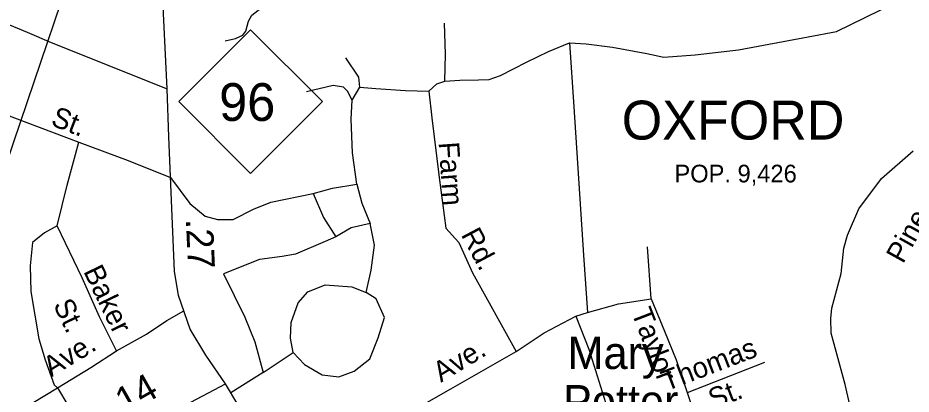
# Model space of a CAD drawing. Extents: x 2056842 to 2160602, y 826753 to 1016856.
# Drawn here: x 2118648 to 2122789, y 935073 to 936817 of the extents above; entities that cross this region are included whole.
import ezdxf

# ---------------------------------------------------------------- set-up
doc = ezdxf.new("R2010")
doc.units = 0
for name, color, linetype in [('Exist Civil Demographics City Label', 7, 'Continuous'), ('Exist Cultural Educational Facility High Label', 7, 'Continuous'), ('Exist Hydrographic Creek Single Shore', 7, 'Continuous'), ('Exist Railroad Mainline', 7, 'Continuous'), ('Exist Road Non-System Type 51', 7, 'Continuous'), ('Exist Road Non-System Type 51 Label', 7, 'Continuous'), ('Exist Road Primary NC Shield CELL', 7, 'Continuous'), ('Exist Road Primary NC Shield Number Label', 7, 'Continuous'), ('Exist Road Primary US Attributed', 7, 'Continuous'), ('Exist Road Primary US Mileage Hundredths English Label', 7, 'Continuous'), ('Exist Road Secondary Mileage Hundredths English Label', 7, 'Continuous'), ('Exist Road Secondary Type 51 Attributed', 7, 'Continuous')]:
    doc.layers.add(name, color=color, linetype=linetype)

msp = doc.modelspace()

# ---------------------------------------------------------------- linework, layer by layer
at = {"layer": 'Exist Hydrographic Creek Single Shore'}
for points in [[(2119608.8, 936710.6), (2119656.6, 936720.9), (2119690.6, 936737.1), (2119704.6, 936755.1), (2119716.5, 936801.2), (2119732.5, 936829.2), (2119850, 936921.7), (2120067.1, 937060.6), (2120218.7, 937187.3), (2120334.1, 937321.8), (2120423.3, 937460.2), (2120488.9, 937606.4)], [(2122512, 934989.6), (2122483.5, 935117.5), (2122418.5, 935355.1), (2122416.2, 935423.1), (2122421.9, 935471.1), (2122465.2, 935631.3), (2122476.7, 935749.3), (2122494.3, 935809.4), (2122546, 935931.6), (2122651.2, 936072.1), (2122798.6, 936200.7)]]:
    msp.add_lwpolyline(points, dxfattribs=at)
at = {"layer": 'Exist Railroad Mainline'}
msp.add_lwpolyline([(2118631, 934943.2), (2118574, 935182.8), (2118530.6, 935462.7), (2118526.1, 935620.6), (2118523.8, 935674.5), (2118540.5, 935930.5), (2118572.1, 936070.7), (2118629.2, 936242.9), (2118972.8, 937260.2), (2118998.6, 937324.5), (2119089.9, 937482.8), (2119209.1, 937649.4), (2119595.2, 938055), (2120076.9, 938587)], dxfattribs=at)
at = {"layer": 'Exist Road Non-System Type 51'}
for p, q in [((2120197.5, 936435.9), (2120232.7, 936495.1)), ((2121584.3, 935513.9), (2121566.3, 935755.2)), ((2121234.1, 935433.9), (2121287.8, 935451.5)), ((2119784.5, 935173.3), (2119923.6, 935266.1)), ((2119784.5, 935173.3), (2119635.7, 935078.3))]:
    msp.add_line(p, q, dxfattribs=at)
for points in [[(2121204.6, 936700.6), (2121282.2, 936697.3), (2121403.7, 936681.3), (2121563.7, 936652.5), (2121642, 936634.9), (2121787.5, 936646.1), (2121988.4, 936668.3), (2122311.4, 936729.1), (2122443.6, 936754.3), (2122712.3, 936885.5), (2122784.2, 936963.9), (2122806.6, 937072.7), (2122781, 937130.3), (2122701.1, 937219.9), (2122629.1, 937299.9), (2122609.7, 937350), (2122617.7, 937391.6)], [(2120626.9, 936523.1), (2120630.1, 936649.5), (2120625.3, 936791.9)], [(2120626.9, 936523.1), (2120696.5, 936528.3), (2120782.8, 936529.9), (2120832.4, 936531.5), (2120885.2, 936549.1), (2121005.1, 936611.5), (2121107.1, 936660.6), (2121204.6, 936700.6)], [(2121204.6, 936700.6), (2121224.7, 936404.4), (2121269.4, 935716.3), (2121287.8, 935451.5)], [(2120232.7, 936495.1), (2120227.9, 936541.5), (2120168.8, 936631.1)], [(2118061.7, 936561.7), (2118226.4, 936504.1), (2118503.1, 936401.7), (2118930.9, 936240.9)], [(2120552.6, 936477.5), (2120590.1, 936511.9), (2120626.9, 936523.1)], [(2120197.5, 936435.9), (2120175.2, 936477.5), (2120157.6, 936495.1), (2120109.6, 936503.1), (2119986.5, 936474.3)], [(2120232.7, 936495.1), (2120307.9, 936490.3), (2120445.4, 936480.7), (2120552.6, 936477.5)], [(2120552.6, 936477.5), (2120567.4, 936354.1), (2120601, 936077.3), (2120631.3, 935841.4), (2120692, 935776.4), (2120756, 935635.6), (2120957.5, 935270.7)], [(2120218.4, 936046.3), (2120199.2, 936192), (2120192.8, 936347.2), (2120197.5, 936435.9)], [(2118829.7, 935853.4), (2118876.1, 936042.2), (2118930.9, 936240.9)], [(2118930.9, 936240.9), (2119159.5, 936156.1), (2119355.5, 936077.6), (2119444.1, 935956.1), (2119516, 935898.5), (2119573.6, 935882.5), (2119645.5, 935882.5), (2119739.9, 935930.5), (2119821, 935962.3), (2120016.1, 936002.3)], [(2120016.1, 936002.3), (2120106.4, 936027.1), (2120218.4, 936046.3)], [(2120218.4, 936046.3), (2120242.8, 935958.2), (2120281.1, 935863.8)], [(2120016.1, 936002.3), (2120064.9, 935891.1), (2120122.4, 935801.5)], [(2118829.7, 935853.4), (2118771.4, 935820.6), (2118715.4, 935775.8), (2118704.2, 935667), (2118707.4, 935548.6), (2118744.2, 935328.5), (2118774.5, 935232.4), (2118816.1, 935115.6), (2118831.7, 935102.5)], [(2119104.8, 935273), (2119026.4, 935431.4), (2118946.4, 935612.2), (2118829.7, 935853.4)], [(2120281.1, 935863.8), (2120193.2, 935843), (2120122.4, 935801.5)], [(2120262.4, 935544.1), (2120284.8, 935648.1), (2120300.8, 935763.4), (2120281.1, 935863.8)], [(2120122.4, 935801.5), (2120072.3, 935780.7), (2119934.8, 935721.5), (2119872.4, 935710.3), (2119768.5, 935697.5), (2119600.6, 935630.3), (2119699.7, 935429.3), (2119746.1, 935315.7), (2119784.5, 935173.3)], [(2119923.6, 935266.1), (2119910.8, 935331.7), (2119914, 935405.3), (2119947.6, 935496.5), (2119992.3, 935547.7), (2120072.3, 935579.7), (2120195.4, 935570.1), (2120262.4, 935544.1)], [(2119923.6, 935266.1), (2119977, 935210.5), (2120058.5, 935162.5), (2120135.3, 935152.9), (2120207.3, 935178.5), (2120279.2, 935236.1), (2120317.6, 935333.7), (2120347.4, 935427.3), (2120309.1, 935513.8), (2120262.4, 935544.1)], [(2121287.8, 935451.5), (2121432.4, 935491.5), (2121584.3, 935513.9)], [(2121584.3, 935513.9), (2121646.2, 935364.7), (2121699, 935231.9), (2121770.9, 935019.8), (2121844.5, 934834.2), (2121893.2, 934703.8), (2121877.3, 934570.9)], [(2119104.8, 935273), (2119243.9, 935351.4), (2119338.2, 935413.8), (2119416.9, 935459.4)], [(2120957.5, 935270.7), (2121087, 935357.1), (2121234.1, 935433.9)], [(2121234.1, 935433.9), (2121294.9, 935281.9), (2121380.4, 935009.1)], [(2118831.7, 935102.5), (2118986.4, 935196.2), (2119104.8, 935273)], [(2120501.1, 935009.6), (2120654.4, 935097.1), (2120957.5, 935270.7)], [(2122108.3, 935220.1), (2121751, 935078.5)], [(2118211.6, 934706), (2118322.8, 934789.3), (2118588.6, 934955.3), (2118831.7, 935102.5)], [(2118831.7, 935102.5), (2118879.7, 935020.9), (2118961.2, 934876.9), (2119015.2, 934789)]]:
    msp.add_lwpolyline(points, dxfattribs=at)
at = {"layer": 'Exist Road Primary NC Shield CELL'}
msp.add_lwpolyline([(2119393.5, 936429), (2119726.5, 936762), (2120059.5, 936429), (2119726.5, 936096)], close=True, dxfattribs=at)
at = {"layer": 'Exist Road Primary US Attributed'}
for points in [[(2119339.4, 936488.1), (2119316.1, 936965.9), (2119309.7, 937283.3), (2119309.7, 937414.5), (2119332.1, 937528.1), (2119360.9, 937624.1), (2119416.8, 937761.7)], [(2116553.7, 937110.9), (2116872.5, 937094.6), (2117355.4, 937059.4), (2117822.7, 937021.8), (2118081.7, 936973.8), (2118324.8, 936903.4), (2118691, 936751.4), (2118802.7, 936703.1), (2119339.4, 936488.1)], [(2119610.2, 935121), (2119518.4, 935252.8), (2119446.4, 935374.4), (2119392.1, 935530.7), (2119374.5, 935642.7), (2119363.3, 935898.3), (2119347.4, 936265.6), (2119339.4, 936488.1)], [(2121102.5, 932579.7), (2120839.4, 933060.4), (2120497.3, 933629.1), (2120261.2, 934007.3), (2120074.4, 934320), (2119937.1, 934547.3), (2119725.2, 934928.3), (2119610.2, 935121)]]:
    msp.add_lwpolyline(points, dxfattribs=at)
at = {"layer": 'Exist Road Secondary Type 51 Attributed'}
msp.add_lwpolyline([(2119003.1, 934782.1), (2119238.2, 934915), (2119423.1, 935021.7), (2119610.2, 935121)], dxfattribs=at)

# ---------------------------------------------------------------- texts
at = {"layer": 'Exist Civil Demographics City Label'}
for s, height, p in [('OXFORD', 180.45, (2121447.3, 936252.8)), ('POP. 9,426', 82.02, (2121691.6, 936054.2))]:
    msp.add_text(s, height=height, dxfattribs=at).set_placement(p)
at = {"layer": 'Exist Cultural Educational Facility High Label'}
for s, p in [('Mary', (2121195.7, 935189.2)), ('Potter', (2121174.9, 934964.7))]:
    msp.add_text(s, height=150, dxfattribs=at).set_placement(p)
at = {"layer": 'Exist Road Non-System Type 51 Label'}
for s, rotation, p in [('St.', 338.9484, (2118795.8, 936320.6)), ('Farm', 274.0533, (2120598.1, 936239.1)), ('Pine', 60.8515, (2122751.1, 935673.4)), ('Rd.', 297.973, (2120700.2, 935812)), ('Baker', 295.8275, (2118949.6, 935642.3)), ('St.', 295.8275, (2118809.8, 935487.2)), ('Taylor', 291.086, (2121490.9, 935452)), ('Ave.', 31.4134, (2118802.2, 935149.4)), ('Ave.', 31.2353, (2120609.1, 935124.9)), ('Thomas', 21.0253, (2121653.9, 935085.4)), ('St.', 21.0253, (2121871.2, 935001.9))]:
    msp.add_text(s, height=95, rotation=rotation, dxfattribs=at).set_placement(p)
at = {"layer": 'Exist Road Primary NC Shield Number Label'}
msp.add_text('96', height=175, dxfattribs=at).set_placement((2119580.7, 936339.3))
at = {"layer": 'Exist Road Primary US Mileage Hundredths English Label'}
msp.add_text('.27', height=125, rotation=272.504, dxfattribs=at).set_placement((2119426.5, 935883.7))
at = {"layer": 'Exist Road Secondary Mileage Hundredths English Label'}
msp.add_text('.14', height=125, rotation=29.5529, dxfattribs=at).set_placement((2119105, 934951.9))

doc.saveas('drawing.dxf')
